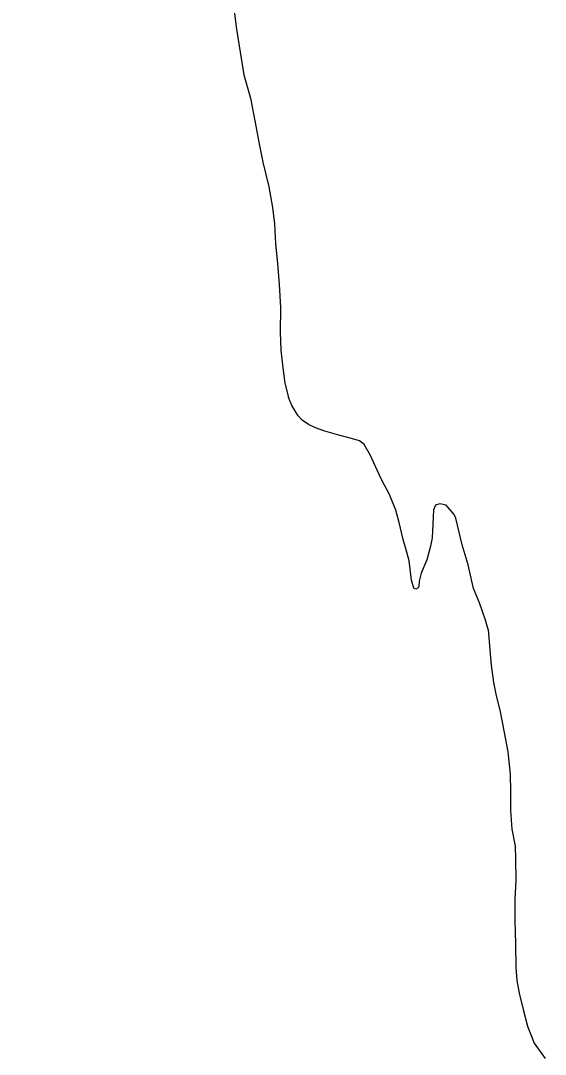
# Model space of a CAD drawing. Extents: x 3040896 to 3051146, y 687568 to 732976.
# Drawn here: x 3043427 to 3043748, y 725791 to 726425 of the extents above; entities that cross this region are included whole.
import ezdxf

# ---------------------------------------------------------------- set-up
doc = ezdxf.new("R2010")
doc.units = 0
doc.layers.add('Exist Hydro Stream or Body of Water', color=7, linetype='Continuous')
doc.layers.add('Exist Right of Way Line', color=7, linetype='Continuous')

msp = doc.modelspace()

# ---------------------------------------------------------------- linework, layer by layer
at = {"layer": 'Exist Hydro Stream or Body of Water'}
for points in [[(3043557.55, 726431.5), (3043558.9, 726420.19), (3043561.11, 726406.09), (3043563.29, 726392.22), (3043567.48, 726377.83), (3043570.21, 726363.92), (3043572.86, 726349.76), (3043574.96, 726338.65), (3043578.72, 726323.4), (3043581.02, 726310.78), (3043582.21, 726300.66), (3043582.73, 726288.35), (3043583.99, 726276.28), (3043585.02, 726263.39), (3043585.84, 726249.37), (3043585.68, 726234.23), (3043586.03, 726223.24), (3043587.27, 726212.28), (3043588.48, 726203.02), (3043590.82, 726194.2)], [(3043557.55, 726431.5), (3043558.9, 726420.19), (3043561.11, 726406.09), (3043563.29, 726392.22), (3043567.48, 726377.83), (3043570.21, 726363.92), (3043572.86, 726349.76), (3043574.96, 726338.65), (3043578.72, 726323.4), (3043581.02, 726310.78), (3043582.21, 726300.66), (3043582.73, 726288.35), (3043583.99, 726276.28), (3043585.02, 726263.39), (3043585.84, 726249.37), (3043585.68, 726234.23), (3043586.03, 726223.24), (3043587.27, 726212.28), (3043588.48, 726203.02), (3043590.82, 726194.2)], [(3043678.76, 726108.04), (3043677.89, 726102.95), (3043675.63, 726094.51), (3043672.14, 726086.33), (3043670.77, 726081.54), (3043670.71, 726078.17), (3043670.22, 726077.29), (3043668.81, 726076.58), (3043667.6, 726077.19), (3043666.09, 726081.99), (3043664.8, 726093.98), (3043662.86, 726100.7), (3043661, 726107.04), (3043658.59, 726117.53), (3043656.6, 726124.98), (3043652.59, 726134.63), (3043648.03, 726143.49), (3043645.04, 726149.56), (3043641.12, 726158.55), (3043637.09, 726165.24), (3043634.21, 726167.67), (3043629.37, 726169.08), (3043621.59, 726171.11), (3043612.97, 726173.58), (3043607.33, 726175.62), (3043603.04, 726177.63), (3043599.19, 726180.3), (3043596.72, 726182.92), (3043592.78, 726189.22), (3043590.82, 726194.2)], [(3043678.76, 726108.04), (3043677.89, 726102.95), (3043675.63, 726094.51), (3043672.14, 726086.33), (3043670.77, 726081.54), (3043670.71, 726078.17), (3043670.22, 726077.29), (3043668.81, 726076.58), (3043667.6, 726077.19), (3043666.09, 726081.99), (3043664.8, 726093.98), (3043662.86, 726100.7), (3043661, 726107.04), (3043658.59, 726117.53), (3043656.6, 726124.98), (3043652.59, 726134.63), (3043648.03, 726143.49), (3043645.04, 726149.56), (3043641.12, 726158.55), (3043637.09, 726165.24), (3043634.21, 726167.67), (3043629.37, 726169.08), (3043621.59, 726171.11), (3043612.97, 726173.58), (3043607.33, 726175.62), (3043603.04, 726177.63), (3043599.19, 726180.3), (3043596.72, 726182.92), (3043592.78, 726189.22), (3043590.82, 726194.2)], [(3043692.32, 726122.45), (3043687.41, 726128.05), (3043683.46, 726129.01), (3043680.92, 726128.11), (3043679.57, 726125.28), (3043679.29, 726116.5), (3043678.76, 726108.04)], [(3043692.32, 726122.45), (3043687.41, 726128.05), (3043683.46, 726129.01), (3043680.92, 726128.11), (3043679.57, 726125.28), (3043679.29, 726116.5), (3043678.76, 726108.04)], [(3043713.07, 726051.82), (3043711.59, 726057.61), (3043707.83, 726068.12), (3043704.2, 726077.04), (3043700.85, 726091.43), (3043697.24, 726103.68), (3043693.35, 726120.09), (3043692.32, 726122.45)], [(3043713.07, 726051.82), (3043711.59, 726057.61), (3043707.83, 726068.12), (3043704.2, 726077.04), (3043700.85, 726091.43), (3043697.24, 726103.68), (3043693.35, 726120.09), (3043692.32, 726122.45)], [(3043713.07, 726051.82), (3043714.23, 726039.27), (3043715.09, 726029.94), (3043716.53, 726019.33), (3043717.96, 726012.1), (3043720.53, 726001.24), (3043723.08, 725988.52), (3043725.24, 725976.68), (3043726.62, 725962.99), (3043726.84, 725952.46), (3043726.88, 725940.75), (3043727.69, 725929.3), (3043729.75, 725918.98), (3043729.9, 725911.03), (3043730.2, 725898), (3043729.51, 725886.35), (3043729.49, 725873.24), (3043729.98, 725858.86), (3043730.05, 725844.51), (3043730.73, 725836.43), (3043732.13, 725828.67), (3043734.56, 725818.75), (3043737.34, 725808.38), (3043741.46, 725798.09), (3043748.2, 725788.55)], [(3043713.07, 726051.82), (3043714.23, 726039.27), (3043715.09, 726029.94), (3043716.53, 726019.33), (3043717.96, 726012.1), (3043720.53, 726001.24), (3043723.08, 725988.52), (3043725.24, 725976.68), (3043726.62, 725962.99), (3043726.84, 725952.46), (3043726.88, 725940.75), (3043727.69, 725929.3), (3043729.75, 725918.98), (3043729.9, 725911.03), (3043730.2, 725898), (3043729.51, 725886.35), (3043729.49, 725873.24), (3043729.98, 725858.86), (3043730.05, 725844.51), (3043730.73, 725836.43), (3043732.13, 725828.67), (3043734.56, 725818.75), (3043737.34, 725808.38), (3043741.46, 725798.09), (3043748.2, 725788.55)]]:
    msp.add_lwpolyline(points, dxfattribs=at)
at = {"layer": 'Exist Right of Way Line'}
msp.add_arc((3054497.37, 728339.6), 11410.27, 191.935278, 194.867259, dxfattribs=at)

doc.saveas('drawing.dxf')
